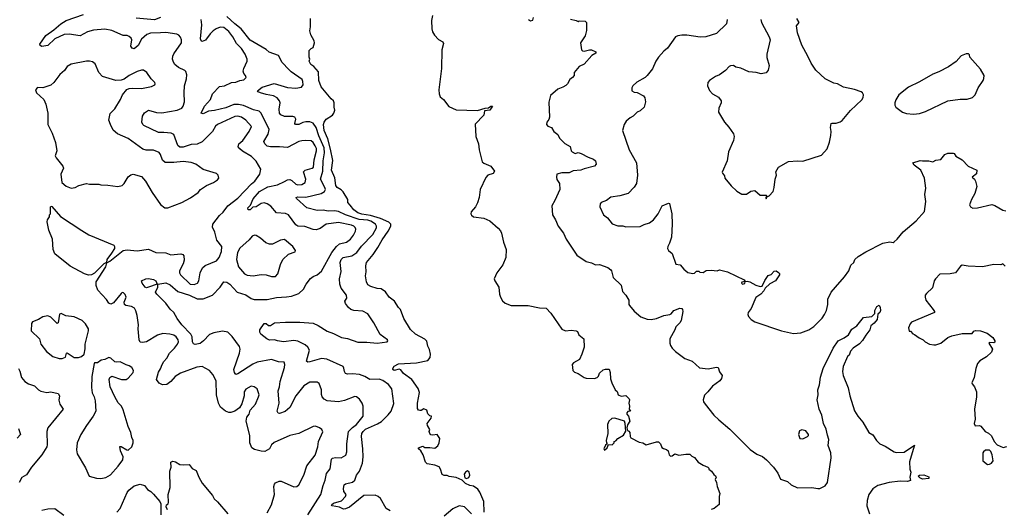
# Model space of a CAD drawing. Extents: x 2087054 to 2277909, y 548907 to 753496.
# Tile 323 of 444: x 2195598 to 2205289, y 688020 to 692834. Entities that reach past the tile are written whole.
import ezdxf

# ---------------------------------------------------------------- set-up
doc = ezdxf.new("R2010")
doc.units = 0

msp = doc.modelspace()

# ---------------------------------------------------------------- linework, layer by layer
at = {"layer": '0CON20XD'}
for points in [[(2198075, 688063.3), (2198104.4, 688165), (2198100, 688245), (2198104.1, 688265.9), (2198115, 688280), (2198150, 688295), (2198170, 688295), (2198295, 688240), (2198325, 688244.2), (2198345, 688261.2), (2198393.5, 688355), (2198422.9, 688447.1), (2198505, 688552), (2198530.8, 688635), (2198538.5, 688685), (2198583, 688783), (2198570, 688805), (2198549.5, 688819.5), (2198507.7, 688837.7), (2198485, 688834.5), (2198345, 688765.8), (2198255, 688746), (2198103.9, 688676.1), (2198077.5, 688655), (2198055, 688614.2), (2198010.9, 688589.1), (2197975, 688590), (2197907.7, 688607.7), (2197884, 688625), (2197863.8, 688675), (2197864, 688745), (2197825.7, 688885), (2197834.2, 688925), (2197855.3, 688954.7), (2197866.9, 688993.1), (2197920, 689055), (2197947.5, 689125), (2197953.9, 689146.1), (2197935.5, 689205.5), (2197905.4, 689225.4), (2197875, 689231.9), (2197825, 689201.4), (2197807.1, 689175), (2197805.8, 689135), (2197784.1, 689055.9), (2197762.3, 689017.7), (2197716.7, 688985), (2197675, 688970.6), (2197655, 688970.6), (2197623.8, 688983.8), (2197575, 689022.5), (2197553, 689063), (2197536.2, 689146.2), (2197532.7, 689282.7), (2197498, 689345), (2197465, 689385.8), (2197395, 689424.2), (2197342.1, 689417.9), (2197180.9, 689359.1), (2197128.6, 689325), (2197085, 689277.1), (2197045, 689248.6), (2197004.2, 689244.2), (2196971.7, 689261.7), (2196944.2, 689295), (2196962.5, 689367.5), (2196985, 689401.2), (2197000, 689445), (2197017, 689473), (2197045, 689505.7), (2197073.5, 689555), (2197122.2, 689605), (2197149.6, 689645), (2197159.6, 689665), (2197158.8, 689685), (2197139.1, 689715), (2197115, 689730.7), (2197075, 689741.3), (2197007.1, 689747.1), (2196955, 689732.7), (2196845, 689666.5), (2196805, 689659.4), (2196785, 689664.2), (2196774.4, 689685), (2196763.5, 689795), (2196768.5, 689835), (2196754.5, 689925), (2196742, 689972), (2196726, 689996), (2196698.8, 690015), (2196643.8, 690023.8), (2196628, 690035), (2196626, 690055), (2196644.2, 690105), (2196635, 690133.3), (2196619.5, 690149.5), (2196605, 690150), (2196595, 690143.3), (2196519.7, 690050.3), (2196495, 690037.5), (2196475, 690047.5), (2196452.4, 690082.4), (2196365.7, 690175), (2196349.1, 690219.1), (2196351.2, 690255), (2196446.1, 690403.9), (2196455.3, 690444.8), (2196485, 690458.5), (2196615, 690564.5), (2196655, 690570.8), (2196755, 690560), (2196865, 690577.1), (2196937.5, 690545), (2197035, 690540.6), (2197085, 690522.5), (2197185, 690532.5), (2197203.3, 690525), (2197212.7, 690512.7), (2197215, 690470), (2197206.6, 690433.4), (2197170, 690365), (2197171.4, 690345), (2197181.4, 690325), (2197276.7, 690235), (2197315, 690230), (2197347, 690243), (2197362.3, 690267.7), (2197372.5, 690345), (2197395.6, 690394.4), (2197423.2, 690416.8), (2197535, 690462), (2197560, 690495), (2197584.2, 690555), (2197586.9, 690605), (2197537, 690667), (2197519.4, 690745), (2197496, 690795), (2197498.8, 690825), (2197565, 690907.5), (2197599.2, 690940.8), (2197646.5, 691005), (2197745, 691080.4), (2197879.1, 691220.9), (2197912.2, 691245), (2197960, 691315), (2197970, 691365), (2197925, 691444), (2197880.2, 691490.2), (2197790.9, 691540.9), (2197763, 691563), (2197746.7, 691585), (2197754.4, 691615), (2197793, 691647), (2197855.6, 691735), (2197880.8, 691785), (2197825, 691847.3), (2197781.4, 691875), (2197745, 691884.7), (2197715, 691882), (2197546.2, 691803.8), (2197525, 691787.5), (2197494.3, 691735), (2197395, 691632.9), (2197345, 691610.8), (2197285, 691607.1), (2197205, 691580.9), (2197175, 691580.6), (2197155.5, 691595.5), (2197115, 691705.8), (2197089.3, 691719.3), (2197015.4, 691725.4), (2196965, 691726.5), (2196820, 691795), (2196808, 691805), (2196800, 691825), (2196805.8, 691885), (2196825, 691918), (2196864.4, 691945.6), (2196945, 691922.9), (2196995, 691919.2), (2197147.5, 691945), (2197194.4, 691965.6), (2197207.1, 691985), (2197220, 692025), (2197215.7, 692115), (2197220, 692185), (2197238.7, 692251.3), (2197242.7, 692292.7), (2197234.2, 692324.2), (2197223.8, 692335), (2197160, 692365), (2197125.6, 692395), (2197111.1, 692415), (2197101.5, 692445), (2197104.5, 692475), (2197115, 692500), (2197189.4, 692605), (2197191.4, 692635), (2197180.9, 692660.9), (2197165, 692681.2), (2197145, 692692.5), (2197035, 692708.9), (2196985, 692706.2), (2196885, 692700), (2196849.9, 692690.1), (2196797.5, 692642.5), (2196765, 692580), (2196725, 692546.7), (2196705, 692552.5), (2196691.2, 692575), (2196700.5, 692635), (2196695, 692650.8), (2196675, 692670), (2196655, 692677.1), (2196615, 692678.6), (2196505, 692728.5), (2196435, 692739.5), (2196325, 692732.5), (2196265, 692713.5), (2196193.7, 692676.3), (2196085, 692693.3), (2196035, 692687.8), (2195945, 692646.2), (2195875, 692580.8), (2195815, 692572), (2195800, 692580), (2195796.7, 692595), (2195855, 692677.5), (2195935, 692733.5), (2196001.4, 692795), (2196055, 692825.3), (2196224.2, 692885)], [(2199660.2, 692875), (2199652.4, 692825), (2199655.6, 692745.6), (2199661.8, 692715), (2199681.5, 692681.5), (2199720.6, 692640.6), (2199761.2, 692615), (2199769.7, 692599.7), (2199752.7, 692537.3), (2199748.8, 692355), (2199724, 692146), (2199726.2, 692105), (2199735.6, 692075), (2199769.4, 692049.4), (2199820.8, 691980.8), (2199895, 691948.8), (2200105, 691940), (2200180, 691965), (2200212, 691968), (2200235, 691983.3), (2200250, 691985), (2200225, 691943.3), (2200173.6, 691936.4), (2200166.2, 691893.8), (2200081.9, 691808.1), (2200087.1, 691685), (2200113.3, 691615), (2200119.2, 691555), (2200151.4, 691435), (2200165, 691423.1), (2200234.3, 691394.3), (2200271.2, 691345), (2200258.7, 691321.3), (2200205.6, 691304.4), (2200186.2, 691283.8), (2200129.7, 691165), (2200121.3, 691085), (2200105, 691032.5), (2200082.7, 690995), (2200040.9, 690945), (2200038.2, 690925), (2200045, 690910.6), (2200065, 690897.1), (2200165, 690882.5), (2200225, 690857.3), (2200306.2, 690785), (2200329, 690759), (2200340, 690735), (2200359.6, 690645), (2200387.2, 690575), (2200381.2, 690495), (2200353.7, 690425), (2200294.4, 690345.6), (2200268.2, 690285), (2200273.8, 690265), (2200315.3, 690205), (2200320.3, 690135), (2200329.1, 690105), (2200349.2, 690069.2), (2200375, 690047.3), (2200435.6, 690024.4), (2200602.9, 690022.9), (2200715, 690001.5), (2200778.8, 689998.8), (2200825, 689949.2), (2200935, 689790), (2200970, 689775), (2201025, 689782), (2201075.7, 689775.7), (2201088, 689768), (2201101.2, 689735), (2201151.2, 689695), (2201153.8, 689615), (2201131.4, 689545), (2201106.9, 689493.1), (2201049.4, 689460.6), (2201036.9, 689445), (2201042.7, 689385), (2201057.1, 689367.1), (2201095, 689353.6), (2201155, 689314.5), (2201175, 689307.8), (2201255, 689305.8), (2201281.2, 689315), (2201295, 689330), (2201305, 689357.5), (2201339.5, 689390.5), (2201365, 689399.2), (2201398.8, 689398.8), (2201411.2, 689365), (2201413.9, 689303.9), (2201426.7, 689265), (2201457.5, 689195), (2201477, 689177), (2201487.5, 689145), (2201516.4, 689133.6), (2201565, 689137.5), (2201596.7, 689105), (2201600, 689095), (2201592.5, 689065), (2201600, 689035), (2201597.5, 689005), (2201610, 688985), (2201585, 688980), (2201575, 688970), (2201572.5, 688955), (2201590, 688935), (2201602.5, 688885), (2201579.3, 688850.7), (2201572.5, 688822.5), (2201580, 688795), (2201595, 688787.5), (2201603.3, 688775), (2201606.2, 688735), (2201613, 688723), (2201695, 688680), (2201730, 688675), (2201765, 688653.3), (2201865, 688683.3), (2201885, 688682.5), (2201905, 688662.5), (2201918.3, 688628.3), (2201935, 688616.2), (2201965, 688608.8), (2201980, 688595), (2201990, 688555), (2202005, 688542.5), (2202020, 688545), (2202045, 688566.7), (2202085, 688552.5), (2202155, 688563.3), (2202195, 688562.5), (2202215, 688542.5), (2202239.3, 688529.3), (2202275, 688482.5), (2202325, 688452.5), (2202370, 688435), (2202380, 688425), (2202380, 688415), (2202406.4, 688396.4), (2202430.7, 688360.7), (2202445, 688350), (2202452.5, 688335), (2202443, 688313), (2202457.5, 688285), (2202463.3, 688245), (2202490, 688175), (2202482.5, 688145), (2202481.7, 688068.3), (2202435, 688027.5), (2202405, 688016.7)], [(2196985, 692856.4), (2196925, 692833.6), (2196745, 692850.4)], [(2198434.2, 687965), (2198562.2, 688165), (2198584.2, 688255), (2198605.6, 688305), (2198617.5, 688372.5), (2198652.4, 688417.6), (2198667.1, 688512.9), (2198677.5, 688522.5), (2198707.6, 688527.6), (2198762.8, 688527.2), (2198806.9, 688553.1), (2198817.5, 688585), (2198817.4, 688665), (2198834.7, 688785.3), (2198873.8, 688825), (2198914, 688855), (2198976.9, 688935), (2198978.6, 689035), (2198968, 689065), (2198942.1, 689102.1), (2198913.3, 689125), (2198895, 689130), (2198795, 689090.4), (2198736.1, 689076.1), (2198625, 689088), (2198595, 689104), (2198574.2, 689125), (2198567.3, 689147.3), (2198569.4, 689195), (2198546.7, 689256.7), (2198525, 689271.2), (2198455, 689268.6), (2198395, 689232.9), (2198315.4, 689135), (2198255, 689021.4), (2198209.7, 688980.3), (2198155, 688961.2), (2198143.3, 688965), (2198131.2, 688985), (2198152.5, 689065), (2198143.3, 689185), (2198156.4, 689223.6), (2198161.2, 689275), (2198205.6, 689415), (2198207.5, 689445), (2198200, 689465), (2198145, 689471.4), (2198075, 689491.4), (2197935, 689467.3), (2197892.4, 689447.6), (2197745, 689351.1), (2197725, 689345.8), (2197710.5, 689365), (2197706.2, 689395), (2197762.3, 689555), (2197768.8, 689595), (2197761.2, 689621.2), (2197689, 689719), (2197645, 689760.4), (2197595, 689771.5), (2197507.5, 689755), (2197465, 689740), (2197405.2, 689674.8), (2197375, 689651.5), (2197325, 689639.2), (2197306.9, 689646.9), (2197297.5, 689667.5), (2197294.4, 689715), (2197281.5, 689741.5), (2197194.6, 689834.6), (2197147.4, 689897.4), (2197116, 689955), (2197077.2, 689987.2), (2197037.4, 690047.4), (2196946, 690135), (2196935.8, 690155), (2196956.8, 690205), (2196955.9, 690234.1), (2197035, 690247.8), (2197078.2, 690228.2), (2197155, 690160), (2197270.6, 690125), (2197345, 690090.3), (2197402, 690088), (2197495.5, 690125), (2197570.6, 690205), (2197591.4, 690235), (2197607.5, 690255), (2197635, 690251.9), (2197665, 690234.3), (2197739.4, 690155), (2197825, 690127.5), (2197875, 690091.5), (2197905, 690083.3), (2198035, 690082.2), (2198125, 690102.9), (2198225, 690107.9), (2198273.6, 690116.4), (2198345, 690143.1), (2198391.4, 690185), (2198417.5, 690235), (2198459.4, 690290.6), (2198485, 690308.6), (2198526.2, 690325), (2198569.7, 690360.3), (2198670.5, 690545), (2198715, 690605.4), (2198745, 690630), (2198813.1, 690646.9), (2198855, 690675.6), (2198884.5, 690715), (2198902.5, 690755), (2198905.6, 690775), (2198899.5, 690789.5), (2198885.6, 690805), (2198865, 690815.3), (2198735, 690841.1), (2198615.3, 690824.7), (2198555, 690781.2), (2198515, 690767.9), (2198485, 690772.7), (2198405, 690801.5), (2198335, 690804.5), (2198315, 690818.1), (2198245, 690915.6), (2198215, 690927.3), (2198123.8, 690933.8), (2198069.4, 690999.4), (2198035, 691022.9), (2198005, 691031.9), (2197975, 691026.7), (2197925, 690995.5), (2197890.9, 690989.1), (2197865, 690964), (2197845, 690963.3), (2197842.9, 690985), (2197870.8, 691009.2), (2197895, 691071.4), (2197957.7, 691145), (2198041, 691189), (2198135, 691208.7), (2198205, 691241.8), (2198235, 691260), (2198255, 691261.5), (2198275, 691252.2), (2198315, 691215.5), (2198335, 691211.2), (2198375.4, 691214.6), (2198407, 691233), (2198413.6, 691265), (2198392.6, 691337.4), (2198406, 691355), (2198475, 691372.9), (2198490.5, 691385), (2198495.3, 691455), (2198519.7, 691545), (2198518.2, 691568.2), (2198507.2, 691595), (2198485, 691627.8), (2198465, 691644.3), (2198415, 691645.6), (2198375, 691643.5), (2198346.2, 691635), (2198232.8, 691577.2), (2198155, 691585.5), (2198065, 691583.1), (2198035, 691591.8), (2198010, 691615), (2198001.9, 691635), (2198041.9, 691708.1), (2198051.8, 691755), (2197975, 691914.3), (2197953.4, 691933.4), (2197897.8, 691947.8), (2197800.9, 691990.9), (2197750.1, 692000.1), (2197705, 691999.5), (2197625, 691966.2), (2197515, 691940.2), (2197455.9, 691934.1), (2197405, 691909.2), (2197383.8, 691915), (2197415, 691984), (2197475, 692050), (2197496.5, 692105), (2197565, 692176.9), (2197615, 692184.4), (2197682.3, 692217.7), (2197725, 692220.8), (2197765, 692237.5), (2197805, 692243.5), (2197825.8, 692265), (2197820, 692285), (2197804, 692305), (2197798.3, 692328.3), (2197802.5, 692355), (2197837.5, 692425), (2197835.5, 692445), (2197815.5, 692495), (2197779.9, 692549.9), (2197730.4, 692600.4), (2197694.6, 692665), (2197655, 692716.4), (2197606.2, 692756.2), (2197569.4, 692759.4), (2197532.5, 692745), (2197502.7, 692725), (2197473.5, 692696.5), (2197425, 692631.4), (2197395, 692618.6), (2197384.2, 692625), (2197377.4, 692647.4), (2197389.2, 692785), (2197385, 692837.5)], [(2198455, 689470), (2198435, 689466), (2198420, 689475), (2198450, 689585), (2198434.4, 689615), (2198406.8, 689636.8), (2198335, 689671.5), (2198295, 689679.2), (2198195, 689665.4), (2198135.4, 689675.4), (2198105, 689686.9), (2198055, 689683), (2198029.5, 689695), (2197971.2, 689741.2), (2197960.7, 689760.7), (2197960, 689785), (2198005, 689847.5), (2198025, 689847.5), (2198045, 689827.5), (2198065, 689827.5), (2198105, 689852.9), (2198215, 689861.1), (2198355, 689860.6), (2198485, 689850.5), (2198535, 689827.8), (2198625, 689772.3), (2198685, 689749.6), (2198765, 689708.6), (2198825, 689698.7), (2198925, 689664), (2199013.1, 689663.1), (2199115, 689654.3), (2199215, 689667.5), (2199220, 689675), (2199216.7, 689685), (2199145, 689740), (2199085, 689854), (2199025, 689940.8), (2198975, 689967.8), (2198885, 689974.4), (2198855.5, 689985.5), (2198834, 690005), (2198806, 690045), (2198798.8, 690065), (2198816.2, 690095), (2198814.2, 690125), (2198762.5, 690195), (2198748.9, 690235), (2198745.6, 690285.6), (2198762.1, 690357.9), (2198752.3, 690445), (2198761.5, 690475), (2198782.7, 690497.3), (2198866.6, 690513.4), (2198915, 690543.8), (2198963.2, 690606.8), (2199075, 690721.5), (2199111.2, 690788.8), (2199110.9, 690805), (2199099.6, 690825), (2199055, 690852.7), (2199025, 690861.7), (2198938.6, 690868.6), (2198805, 690913.8), (2198735, 690948.4), (2198695.2, 690955.2), (2198635, 690952.2), (2198585, 690960), (2198525, 690958.9), (2198425, 690984.5), (2198323.3, 691075), (2198317.5, 691085), (2198335, 691091.4), (2198415, 691090.2), (2198565, 691124.8), (2198599.3, 691145), (2198606.2, 691165), (2198602, 691185), (2198560, 691265), (2198582.6, 691345), (2198584, 691445), (2198597.7, 691525), (2198593.7, 691573.7), (2198542.8, 691692.8), (2198515.5, 691775), (2198485, 691817.1), (2198455, 691830), (2198415, 691830.7), (2198385, 691823.9), (2198345, 691802.9), (2198311.9, 691801.9), (2198305.8, 691815), (2198316.7, 691855), (2198305, 691876.9), (2198285, 691883.3), (2198203.4, 691883.4), (2198168.1, 691898.1), (2198155, 691913.8), (2198150, 691955), (2198162.3, 692015), (2198155.7, 692035.7), (2198131.8, 692065), (2198095, 692086.8), (2198025, 692097.5), (2197966.7, 692115), (2197943.3, 692125), (2197937.5, 692135), (2197985, 692171.9), (2198102.8, 692207.2), (2198235, 692167.5), (2198315, 692161.1), (2198370.5, 692169.5), (2198386.2, 692195), (2198386, 692225), (2198377.5, 692245), (2198270.8, 692320.8), (2198245.8, 692345.8), (2198181.7, 692411.7), (2198145, 692480.8), (2198054.6, 692514.6), (2198022.3, 692542.3), (2197865, 692633.8), (2197777.7, 692745), (2197715, 692793), (2197635, 692866.9)], [(2200167.9, 687992.1), (2200167.6, 688097.6), (2200128.4, 688188.4), (2200107, 688217), (2200065, 688247.5), (2200027.5, 688255), (2199984.3, 688274.3), (2199952.5, 688305), (2199893.9, 688333.9), (2199823.6, 688343.6), (2199805, 688352.5), (2199775, 688353.3), (2199755, 688362.5), (2199741.2, 688415), (2199725, 688436.2), (2199685, 688453.8), (2199608.3, 688468.3), (2199592.3, 688482.3), (2199568.8, 688555), (2199546.1, 688596.1), (2199522.5, 688615), (2199523.3, 688625), (2199565, 688640), (2199587, 688627), (2199635, 688628.8), (2199685, 688620), (2199712.5, 688645), (2199727, 688673), (2199732.5, 688715), (2199707, 688757), (2199665, 688747.5), (2199645, 688753.3), (2199633.8, 688765), (2199628.8, 688785), (2199633.3, 688805), (2199612.5, 688845), (2199610, 688865), (2199647.5, 688915), (2199650, 688935), (2199635, 688940), (2199615, 688960), (2199606.1, 688996.1), (2199575, 689008.8), (2199548.6, 688991.4), (2199535, 688991.2), (2199523.3, 688995), (2199512.3, 689012.3), (2199513.8, 689065), (2199532.3, 689167.7), (2199520.7, 689209.3), (2199456.3, 689296.3), (2199375, 689355.7), (2199350.5, 689390.5), (2199333.2, 689396.8), (2199285, 689384.3), (2199270, 689395), (2199270, 689405), (2199285, 689426.7), (2199325, 689448.8), (2199505, 689458.8), (2199615, 689482.9), (2199636.7, 689513.3), (2199639.6, 689545), (2199632.3, 689592.3), (2199615.3, 689625.3), (2199605, 689674), (2199585, 689693.1), (2199495, 689742.5), (2199445, 689788.8), (2199380, 689895), (2199346.1, 689986.1), (2199326.7, 690005), (2199286.7, 690065), (2199235, 690106.2), (2199198.3, 690158.3), (2199155, 690188), (2199117.5, 690192.5), (2199055, 690211.4), (2199025, 690228), (2199010.8, 690255), (2199000, 690315), (2199006.4, 690356.4), (2199003.9, 690413.9), (2199011.2, 690445), (2199075.7, 690525), (2199123.3, 690595), (2199165, 690670.6), (2199225.3, 690754.7), (2199251.8, 690805), (2199250.6, 690825), (2199232.5, 690842.5), (2199148, 690878), (2199049.1, 690909.1), (2198965, 690922.1), (2198927.1, 690935), (2198885, 690963.6), (2198851.3, 691011.3), (2198826.2, 691035), (2198825.9, 691065.9), (2198782.3, 691142.3), (2198762.3, 691162.3), (2198723.3, 691185), (2198708, 691205), (2198697.9, 691277.9), (2198667.9, 691355), (2198678.5, 691448.5), (2198657.7, 691562.3), (2198631.1, 691661.1), (2198595.4, 691745), (2198589.5, 691805), (2198595, 691826.7), (2198615, 691856.7), (2198675, 691896.7), (2198688.8, 691915), (2198700, 691945), (2198692.5, 691975), (2198693.3, 692015), (2198686.1, 692036.1), (2198662.5, 692055), (2198566, 692175), (2198543.5, 692235), (2198540, 692320), (2198494.4, 692374.4), (2198464, 692395), (2198447.5, 692425), (2198452.5, 692445), (2198447.5, 692465), (2198448.3, 692531.7), (2198465, 692550), (2198485, 692560), (2198500, 692605), (2198497.5, 692625), (2198462.5, 692685), (2198452.5, 692725), (2198460, 692765), (2198460, 692845)], [(2200606.7, 692835), (2200627, 692823), (2200649.3, 692830.7), (2200656.7, 692855)], [(2201018.3, 692838.3), (2201075, 692827.5), (2201095, 692817.5), (2201105, 692822.5), (2201165, 692820), (2201177.5, 692805), (2201177, 692727), (2201162.5, 692675), (2201117.5, 692605), (2201128.3, 692538.3), (2201137.5, 692527.5), (2201154, 692524), (2201205, 692538), (2201226.1, 692536.1), (2201268.3, 692518.3), (2201270, 692505), (2201228.3, 692481.7), (2201155, 692398), (2201105, 692373.8), (2201056.7, 692315), (2201056.2, 692285), (2201040, 692265), (2201014, 692245), (2200990, 692205), (2200972.4, 692187.6), (2200945, 692169.2), (2200895, 692150.8), (2200822.3, 692087.7), (2200807, 692023), (2200812, 691875), (2200805, 691852.5), (2200786.2, 691825), (2200783.9, 691803.9), (2200795, 691786.7), (2200833.3, 691775), (2200855, 691736.2), (2200893.3, 691705), (2200910.7, 691670.7), (2200965, 691616.7), (2201016.4, 691586.4), (2201026.1, 691546.1), (2201035, 691533.8), (2201065, 691520), (2201095, 691526.7), (2201125, 691520), (2201192.3, 691482.3), (2201245, 691461.2), (2201263.8, 691445), (2201271.2, 691415), (2201255, 691393.8), (2201155, 691369.2), (2201122.5, 691355), (2201045, 691349.2), (2201005, 691328.6), (2200935, 691327.1), (2200886, 691314), (2200880, 691285), (2200885, 691263.3), (2200910.8, 691225), (2200915.8, 691164.2), (2200864.5, 691055.5), (2200837.1, 691005), (2200840.8, 690915), (2200871.4, 690865), (2200896.9, 690805), (2200950, 690735), (2200977.8, 690675), (2201080.2, 690520.2), (2201172.5, 690455), (2201225, 690442), (2201265, 690423.8), (2201305, 690426.7), (2201385.8, 690395.8), (2201415.7, 690375.7), (2201424.4, 690364.4), (2201440, 690300), (2201517.5, 690225), (2201532.6, 690162.6), (2201564, 690125), (2201593.8, 690075), (2201593.8, 690035), (2201600, 690025), (2201645, 689968), (2201712.4, 689912.4), (2201775, 689888.6), (2201813, 689887), (2201865, 689897.1), (2201937.5, 689925), (2201995.9, 689934.1), (2202009.2, 689940.8), (2202035.9, 689974.1), (2202095, 689996), (2202113.9, 689993.9), (2202121.2, 689985), (2202126.2, 689965), (2202107.5, 689875), (2202095.9, 689854.1), (2202055.9, 689814.1), (2202047.1, 689785), (2201996.9, 689695), (2201997.8, 689655), (2202005, 689631.2), (2202020.6, 689605), (2202052.4, 689572.4), (2202145, 689504.2), (2202216.7, 689475), (2202290.5, 689410.5), (2202375, 689402), (2202455, 689415.8), (2202473.3, 689413.3), (2202485, 689372.5), (2202513.3, 689335), (2202506, 689305), (2202487.9, 689282.1), (2202418.5, 689231.5), (2202372, 689175), (2202337, 689143), (2202324.4, 689095), (2202329.4, 689075), (2202343.8, 689053.8), (2202430.8, 688945), (2202478.3, 688898.3), (2202587.3, 688807.3), (2202786.5, 688606.5), (2202855, 688563.1), (2202908.5, 688538.5), (2202947.9, 688507.9), (2203018.9, 688435), (2203059.4, 688375), (2203085.7, 688315.7), (2203153.8, 688293.8), (2203191.7, 688261.7), (2203255, 688230), (2203394.2, 688235.8), (2203453, 688223), (2203475, 688225.7), (2203525, 688250.8), (2203547.7, 688282.3), (2203585.8, 688525), (2203580.6, 688575), (2203557.2, 688647.3), (2203561, 688705), (2203549.1, 688749.1), (2203535, 688807.5), (2203511.2, 688865), (2203492.2, 688945), (2203468.2, 689005), (2203446.5, 689095), (2203456.2, 689145), (2203453.2, 689195), (2203468.8, 689245), (2203480.1, 689319.9), (2203506.3, 689403.6), (2203605.4, 689604.6), (2203655, 689677.5), (2203712.5, 689705), (2203755, 689733.8), (2203789.7, 689790.3), (2203837, 689823), (2203905, 689906.7), (2203985.8, 689914.2), (2204013.9, 689946.1), (2204016, 689975), (2204034.3, 690015), (2204056.2, 690026.2), (2204068.8, 690005), (2204071.2, 689975), (2204063.6, 689956.4), (2204043, 689937), (2204037.5, 689885), (2204008.3, 689851.7), (2203976.7, 689825), (2203965.7, 689784.3), (2203926.4, 689733.6), (2203895, 689680), (2203865, 689648), (2203802, 689605), (2203776.7, 689575), (2203762.5, 689535), (2203745, 689522.5), (2203704.3, 689425), (2203695.7, 689375), (2203704.1, 689335.9), (2203752, 689215), (2203768.8, 689135), (2203815, 688987.5), (2203846.7, 688935), (2203897, 688877), (2203956.7, 688775), (2203995, 688751.2), (2204030, 688695), (2204062.5, 688665), (2204115, 688640), (2204205, 688583.8), (2204225, 688578.8), (2204305, 688581.2), (2204405, 688650), (2204384, 688575), (2204356.7, 688485), (2204360, 688415), (2204370, 688385), (2204360, 688335), (2204365.9, 688304.1), (2204336.8, 688293.2), (2204265, 688295.6), (2204155, 688282.7), (2204045, 688253.8), (2203995, 688220), (2203956.9, 688165), (2203939.2, 688105), (2203936.2, 688055), (2203962, 687975)], [(2202560, 692835), (2202556.1, 692793.9), (2202455, 692698), (2202352.5, 692665), (2202295, 692663.3), (2202165, 692680.6), (2202115, 692680.8), (2202075, 692675.8), (2202052, 692665), (2201975, 692554.2), (2201938, 692525), (2201884.2, 692465), (2201858, 692425), (2201827.6, 692352.4), (2201775, 692284), (2201755, 692265.7), (2201671.7, 692218.3), (2201632.5, 692185), (2201622.5, 692165), (2201623.6, 692133.6), (2201645, 692120), (2201675, 692117.5), (2201736.4, 692086.4), (2201750, 692065), (2201756, 692025), (2201745.6, 691974.4), (2201705, 691938.8), (2201675.9, 691924.1), (2201636, 691885), (2201605, 691868.8), (2201568.8, 691835), (2201546.1, 691803.9), (2201530, 691745), (2201597.9, 691555), (2201667.3, 691425), (2201678.8, 691305), (2201667.5, 691225), (2201645, 691188.6), (2201585.8, 691125), (2201505, 691101.8), (2201415, 691088), (2201375, 691056.2), (2201322.3, 691037.7), (2201310, 691025), (2201307.5, 690995), (2201344.1, 690914.1), (2201383.8, 690885), (2201428.3, 690828.3), (2201485, 690806), (2201535, 690805.8), (2201565, 690795.8), (2201705, 690800), (2201745, 690821.2), (2201796.7, 690836.7), (2201835.6, 690865), (2201881.9, 690925), (2201921.2, 691005), (2201985, 691028.8), (2201995, 691027.5), (2202017.1, 690925), (2202021.1, 690825), (2202014.2, 690694.2), (2201994.6, 690635.4), (2201977.5, 690605), (2201974.4, 690584.4), (2201985, 690566.2), (2202020.8, 690535), (2202055, 690430), (2202100, 690425), (2202135, 690380), (2202175, 690347.5), (2202225, 690337.5), (2202238.3, 690341.7), (2202258.3, 690361.7), (2202281.7, 690361.7), (2202293, 690353), (2202325, 690347.5), (2202355, 690367.5), (2202405, 690372.5), (2202463.8, 690366.2), (2202485, 690373.3), (2202565.5, 690355.5), (2202730, 690275), (2202740, 690260), (2202707, 690253), (2202703.3, 690245), (2202712.3, 690232.3), (2202735, 690240), (2202740, 690260), (2202757.5, 690262.5), (2202785, 690256), (2202845, 690223.3), (2202885, 690210), (2202907.5, 690215), (2202930.7, 690269.3), (2202965, 690317.5), (2202995, 690327.5), (2203025, 690360), (2203045, 690363.3), (2203068.3, 690348.3), (2203077, 690337), (2203076.7, 690325), (2203036.2, 690265), (2202982.7, 690237.3), (2202936.7, 690195), (2202922.3, 690167.7), (2202894, 690135), (2202845, 690102.5), (2202796.8, 689993.2), (2202768.8, 689955), (2202763.8, 689935), (2202770, 689915), (2202797, 689887), (2202835, 689864.2), (2203095, 689776), (2203215, 689750), (2203285, 689753.8), (2203365, 689783.3), (2203415, 689816.7), (2203495, 689898.8), (2203520.8, 689935), (2203538, 689975), (2203552.9, 690035), (2203553, 690087), (2203584.6, 690155.4), (2203627.3, 690202.7), (2203715.7, 690305), (2203757.5, 690365), (2203780.3, 690419.7), (2203806.7, 690445), (2203817.5, 690475), (2203850, 690505), (2203925, 690553.1), (2204095, 690635.7), (2204161.7, 690648.3), (2204195, 690644.2), (2204205, 690648.8), (2204235.5, 690674.5), (2204295, 690747.1), (2204422.6, 690857.4), (2204502.9, 690947.1), (2204516.5, 691045), (2204507.8, 691115), (2204516.3, 691176.3), (2204503.8, 691275), (2204466.7, 691355), (2204402.5, 691405), (2204390, 691425), (2204460.7, 691449.3), (2204485, 691446.7), (2204545, 691446.7), (2204585, 691437.5), (2204615, 691452.5), (2204665, 691460), (2204705, 691507.5), (2204735, 691522.5), (2204785, 691522.5), (2204795, 691517.5), (2204811.7, 691491.7), (2204875, 691457.5), (2204935, 691393.3), (2205020, 691355), (2205015, 691320), (2204972.5, 691285), (2204995, 691267.5), (2205006.7, 691245), (2205018, 691195), (2205000, 691125), (2204965, 691067.5), (2204948, 691015), (2204955, 690993.3), (2204980.5, 690980.5), (2205025, 690984.4), (2205165, 691015.7), (2205195, 691007.5), (2205275, 690962), (2205305, 690956.2)], [(2202894.2, 692835), (2202898.6, 692805), (2202975.8, 692665), (2202984.1, 692635.9), (2202951.1, 692495), (2202952.6, 692462.6), (2202974, 692385), (2202965, 692337.5), (2202945, 692311.2), (2202895, 692301.2), (2202845.8, 692315.8), (2202775, 692321.2), (2202695, 692358), (2202648.3, 692368.3), (2202623.9, 692383.9), (2202595, 692382), (2202580, 692375), (2202545.8, 692334.2), (2202485, 692292), (2202445, 692276.2), (2202386.7, 692235), (2202371.2, 692215), (2202366.7, 692185), (2202386.4, 692136.4), (2202417.5, 692105), (2202475, 692072.5), (2202502.5, 692035), (2202503.3, 692015), (2202478.8, 691965), (2202476.2, 691925), (2202536.7, 691825), (2202577.9, 691777.9), (2202625, 691712.5), (2202631.2, 691685), (2202622.5, 691645), (2202575.7, 691535), (2202560.8, 691445), (2202513.3, 691335), (2202513.9, 691323.9), (2202535, 691300), (2202537.5, 691275), (2202601.1, 691201.1), (2202658, 691148), (2202705, 691117.5), (2202752.3, 691117.7), (2202795, 691148.8), (2202835, 691153.3), (2202885, 691110), (2202945, 691110), (2202950, 691105), (2202950, 691090), (2202940, 691085), (2202945, 691072.5)], [(2202945, 691072.5), (2202950, 691075), (2202950, 691090), (2202975, 691102.5), (2203013.3, 691145), (2203023.6, 691183.6), (2203032.5, 691265), (2203046.2, 691305), (2203041.7, 691338.3), (2203067.5, 691385), (2203165, 691440.8), (2203255, 691446.9), (2203305, 691443.1), (2203488.8, 691501.2), (2203544.1, 691565.9), (2203569.7, 691630.3), (2203582.9, 691695), (2203585.6, 691735), (2203580, 691775), (2203585, 691812.5), (2203595, 691817.5), (2203635, 691816.7), (2203675, 691830), (2203695, 691843.8), (2203775, 691942.5), (2203888, 692045), (2203901.7, 692068.3), (2203903.6, 692093.6), (2203893.3, 692115), (2203880, 692125), (2203815, 692146.7), (2203705, 692169.4), (2203646.7, 692205), (2203611.3, 692211.3), (2203525, 692253.8), (2203435, 692338.8), (2203388, 692405), (2203356, 692475), (2203295, 692582.5), (2203252.5, 692705), (2203243.8, 692775), (2203268.8, 692805), (2203248.6, 692845)], [(2204395, 691904.4), (2204455, 691913.1), (2204515, 691931.9), (2204735, 692036), (2204855, 692051.2), (2204925, 692053.3), (2204975, 692070), (2205002.5, 692095), (2205033.3, 692165), (2205080, 692235), (2205088.8, 692255), (2205090, 692285), (2205056.1, 692346.1), (2204950, 692465), (2204948.3, 692488.3), (2204937, 692497), (2204915, 692497.5), (2204865, 692480), (2204815, 692422.5), (2204740.5, 692369.5), (2204645, 692321.2), (2204585, 692300), (2204455.7, 692224.3), (2204345, 692171.2), (2204252.5, 692095), (2204220, 692045), (2204213, 692017), (2204212.5, 691995), (2204222.5, 691975), (2204287.5, 691925), (2204325, 691910.8), (2204395, 691904.4)], [(2197025, 690982.5), (2197055, 690983.3), (2197192.5, 691035), (2197278.3, 691081.7), (2197353.3, 691135), (2197376.2, 691163.8), (2197435.9, 691204.1), (2197505, 691233.8), (2197545, 691260), (2197556.7, 691275), (2197552.5, 691305), (2197535, 691322.5), (2197405, 691362), (2197332.1, 691412.1), (2197285, 691431.1), (2197205, 691438.9), (2197115, 691428.5), (2197029.7, 691429.7), (2197002.1, 691452.1), (2196985, 691508.8), (2196968.8, 691528.8), (2196915, 691550.5), (2196840.9, 691550.9), (2196809.8, 691559.8), (2196666.6, 691666.6), (2196560.7, 691710.7), (2196517.7, 691747.7), (2196492.5, 691805), (2196476.4, 691846.4), (2196489.3, 691910.7), (2196535, 691956), (2196589.3, 692050.7), (2196608, 692095), (2196653, 692147), (2196675, 692158), (2196705, 692162), (2196796.4, 692156.4), (2196894.1, 692175.9), (2196927.5, 692195), (2196932.5, 692205), (2196926.7, 692215), (2196892.7, 692252.7), (2196850, 692315), (2196817.3, 692337.3), (2196795, 692337.5), (2196755, 692324.3), (2196675, 692284.2), (2196625, 692248), (2196595, 692238.8), (2196545, 692237.5), (2196413.8, 692275), (2196375.8, 692315), (2196339.5, 692399.5), (2196315, 692420), (2196285, 692426.2), (2196254.1, 692425.9), (2196105, 692395.7), (2196066, 692375), (2196038.8, 692335), (2196016.2, 692315), (2195991.2, 692295), (2195933.8, 692215), (2195905, 692191.2), (2195826.1, 692163.9), (2195773.6, 692166.4), (2195752.5, 692145), (2195763.6, 692113.6), (2195835, 692050), (2195854.2, 692005), (2195875.8, 691915), (2195874, 691805), (2195917.6, 691717.6), (2195950.8, 691625), (2195962, 691545), (2195946.2, 691495), (2195956.2, 691475), (2196022.5, 691395), (2196030, 691375), (2196002, 691315), (2196013.9, 691233.9), (2196056.4, 691196.4), (2196105, 691178.8), (2196145, 691183.3), (2196180, 691205), (2196255, 691223.3), (2196285, 691217.5), (2196375, 691217.5), (2196395, 691210), (2196465, 691207.5), (2196565, 691193.8), (2196605, 691202.5), (2196625, 691222.5), (2196665, 691287.5), (2196691.7, 691308.3), (2196715, 691316.7), (2196795, 691292.5), (2196835, 691247.5), (2196900, 691135), (2196985, 691017.5), (2197025, 690982.5)], [(2196275, 690322.9), (2196235, 690334.1), (2196095, 690410.2), (2195945, 690530.4), (2195925.8, 690575), (2195920.6, 690675), (2195885, 690763.3), (2195867.5, 690845), (2195870, 690865), (2195890, 690895), (2195890, 690915), (2195900, 690925), (2195900, 690995), (2195905, 691000), (2195915, 690996.7), (2196000.2, 690900.2), (2196210.1, 690760.1), (2196279.2, 690719.2), (2196525.5, 690615.5), (2196532.2, 690605), (2196530, 690585), (2196502.1, 690537.9), (2196455.3, 690475), (2196453.6, 690446.4), (2196425, 690434.1), (2196335, 690343), (2196305, 690324.5), (2196275, 690322.9)], [(2198075, 690308.6), (2198115, 690310), (2198140, 690335), (2198164.3, 690425.7), (2198186.2, 690475), (2198242.1, 690527.9), (2198308.3, 690551.7), (2198312.5, 690565), (2198286.2, 690605), (2198205, 690673.3), (2198165, 690667.1), (2198085, 690627.5), (2198055, 690625.8), (2198019.2, 690639.2), (2197966.4, 690686.4), (2197925, 690712.5), (2197910, 690715), (2197885, 690705.8), (2197855, 690670), (2197765, 690588), (2197740.8, 690545), (2197730, 690475), (2197752.2, 690405), (2197810.8, 690335), (2197835, 690323.1), (2197895, 690316.7), (2197975, 690330), (2198025, 690324.2), (2198075, 690308.6)], [(2205299.2, 690409.2), (2205275, 690433.3), (2205255, 690424.2), (2205185, 690425.6), (2205073.2, 690403.2), (2204935, 690410), (2204875, 690421.4), (2204859.7, 690410.3), (2204807.5, 690345), (2204755.5, 690334.5), (2204655, 690331.5), (2204610.9, 690285), (2204600, 690265), (2204582.8, 690197.2), (2204525, 690143.3), (2204511.2, 690125), (2204508.8, 690105), (2204515.8, 690075), (2204590, 689985), (2204603.8, 689965), (2204602.5, 689955), (2204375, 689860), (2204362.5, 689845), (2204347.5, 689805), (2204353, 689773), (2204365, 689770), (2204390, 689745), (2204405, 689740), (2204450, 689705), (2204490, 689685), (2204510, 689665), (2204553.6, 689643.6), (2204595, 689637.5), (2204615, 689637.5), (2204665, 689653.3), (2204735, 689708.8), (2204774.2, 689725.8), (2204873, 689747), (2204973, 689747), (2204988.8, 689771.2), (2205005, 689777.5), (2205055, 689774.2), (2205120.3, 689750.3), (2205177.7, 689707.7), (2205196.2, 689675), (2205196.1, 689663.9), (2205185, 689656.7), (2205145, 689660), (2205137.5, 689655), (2205174, 689595), (2205164.1, 689565.9), (2205115, 689520), (2205048.7, 689481.3), (2205026.6, 689453.4), (2205010, 689405), (2204992.7, 689317.3), (2204971.2, 689265), (2204972.3, 689252.3), (2204996, 689225), (2205016.2, 689175), (2205016.7, 689125), (2204996.7, 689005), (2205001.2, 688905), (2204992.5, 688865), (2205001.7, 688841.7), (2205045, 688844), (2205057.3, 688837.3), (2205100, 688785), (2205135, 688767.5), (2205163, 688743), (2205190, 688685), (2205220, 688655), (2205278.3, 688628.3), (2205315, 688636.7)], [(2196845, 690198.8), (2196832.5, 690205), (2196803.9, 690243.9), (2196795, 690267.5), (2196840, 690285), (2196865, 690288), (2196915, 690278.9), (2196936.3, 690266.3), (2196950, 690235), (2196865, 690204.2), (2196845, 690198.8)], [(2195985, 689504), (2196015, 689504.2), (2196048.8, 689515), (2196057.5, 689555), (2196065, 689560), (2196135, 689512.5), (2196175, 689513.8), (2196205, 689522.5), (2196232.5, 689545), (2196243.6, 689596.4), (2196242, 689645), (2196274, 689775), (2196273.8, 689795), (2196246.7, 689845), (2196212.5, 689875), (2196135, 689911.2), (2196051.7, 689921.7), (2196005, 689943.8), (2195990.9, 689939.1), (2195975.6, 689854.4), (2195965, 689847.5), (2195905, 689908), (2195875, 689921.2), (2195825, 689911.2), (2195783.6, 689886.4), (2195725, 689863.3), (2195713.9, 689846.1), (2195710, 689775), (2195791.2, 689695), (2195806.2, 689645), (2195861.2, 689571.2), (2195922.3, 689522.3), (2195985, 689504)], [(2196395, 688323.3), (2196445, 688333.8), (2196490.3, 688359.7), (2196567.4, 688442.6), (2196614.1, 688505.9), (2196615.6, 688534.4), (2196588.5, 688595), (2196582.5, 688637.5), (2196595, 688638.8), (2196651.2, 688605), (2196665, 688602.5), (2196701.2, 688635), (2196714.2, 688675), (2196714, 688695), (2196700, 688725), (2196690.6, 688775), (2196666.7, 688835), (2196617.6, 688997.6), (2196600, 689035), (2196566.6, 689066.6), (2196534.3, 689125), (2196488.8, 689225), (2196478.8, 689295), (2196483.9, 689316.1), (2196505, 689330), (2196600, 689295), (2196645, 689296.2), (2196665, 689308.8), (2196713.8, 689365), (2196719.2, 689385), (2196702.7, 689412.7), (2196675, 689431.2), (2196645, 689439.2), (2196585, 689471.2), (2196555, 689466.7), (2196535, 689470), (2196495.6, 689505.6), (2196475, 689513.8), (2196435, 689493.3), (2196400, 689485), (2196365, 689460), (2196335, 689460), (2196330, 689455), (2196306.2, 689325), (2196304.1, 689215.9), (2196310, 689165), (2196330, 689125), (2196340.8, 689085), (2196346.2, 688983.8), (2196322, 688935), (2196253.8, 688845), (2196198, 688755), (2196164, 688675), (2196158, 688605), (2196163.8, 688565), (2196246.1, 688426.1), (2196282.5, 688345), (2196355, 688326.7), (2196395, 688323.3)], [(2199245, 688004.2), (2199205, 688027.5), (2199147.8, 688127.7), (2199125, 688146.5), (2199095, 688158.9), (2198985, 688156.5), (2198845, 688040.9), (2198805, 688023.8), (2198785, 688021.2), (2198745, 688040), (2198672.5, 688055), (2198666.7, 688065), (2198685, 688080), (2198765, 688103.1), (2198803.1, 688145), (2198810, 688165), (2198787.5, 688195), (2198783.2, 688223.2), (2198790.7, 688259.3), (2198805, 688268.9), (2198875, 688288.1), (2198897.5, 688305), (2198914.2, 688355), (2198940.8, 688395), (2198970.8, 688475), (2198979.4, 688535), (2198975.6, 688615), (2198962.1, 688735), (2198966.5, 688765), (2198977.5, 688785), (2199002.2, 688807.7), (2199120.6, 688859.4), (2199158, 688882), (2199225, 688947.5), (2199254.6, 688985), (2199278.9, 689058.9), (2199261.9, 689205), (2199227.9, 689247.9), (2199170.8, 689285), (2199135, 689300.4), (2199045.4, 689295.4), (2198995.4, 689325.4), (2198943.7, 689343.7), (2198875, 689350.9), (2198825, 689347.1), (2198805, 689354.3), (2198793.6, 689373.6), (2198789.1, 689409.1), (2198780, 689425), (2198621.2, 689495), (2198568.9, 689501.1), (2198455, 689470)], [(2195586.2, 689405), (2195599.1, 689379.1), (2195616, 689315), (2195648.8, 689275), (2195683.3, 689255), (2195744.4, 689234.4), (2195783.6, 689193.6), (2195805, 689181.2), (2195865, 689169.2), (2195905, 689173.8), (2195975, 689158), (2195988.6, 689135), (2195984.2, 689094.2), (2195994, 689055), (2196024, 689005), (2195875, 688822.5), (2195864.2, 688785), (2195868.9, 688655), (2195863.5, 688635), (2195815.2, 688554.8), (2195712.5, 688435), (2195665, 688360), (2195618, 688332), (2195593.2, 688285)], [(2201355, 688602.5), (2201380, 688625), (2201391.7, 688658.3), (2201430, 688655), (2201450, 688675), (2201450, 688685), (2201465, 688692.5), (2201483.6, 688716.4), (2201540.7, 688749.3), (2201563, 688787), (2201557.5, 688865), (2201550, 688885), (2201455, 688916), (2201425, 688912), (2201395.8, 688885), (2201383.3, 688855), (2201385.6, 688764.4), (2201371.2, 688695), (2201373.3, 688673.3), (2201380, 688665), (2201365, 688650), (2201347.5, 688615), (2201355, 688602.5)], [(2195585, 688815.7), (2195604.3, 688755), (2195571.5, 688718.5)], [(2203305, 688713.3), (2203353.6, 688736.4), (2203362.5, 688745), (2203362.5, 688755), (2203335, 688790), (2203295, 688800), (2203275, 688792.5), (2203263.3, 688755), (2203277, 688717), (2203305, 688713.3)], [(2205125, 688458.8), (2205145, 688463.8), (2205163.3, 688475), (2205178.8, 688495), (2205170, 688555), (2205157, 688587), (2205145, 688600), (2205105, 688600), (2205083.6, 688586.4), (2205077.5, 688575), (2205078.8, 688495), (2205125, 688458.8)], [(2197053.8, 688015), (2197038.8, 688045), (2197042.5, 688065), (2197057.5, 688075), (2197063, 688087), (2197058.8, 688165), (2197080, 688235), (2197074.3, 688395), (2197088.6, 688435), (2197086.1, 688483.9), (2197105, 688492.5), (2197132.5, 688485), (2197175, 688462), (2197205, 688456.2), (2197265, 688458.8), (2197295, 688421.2), (2197335, 688401.2), (2197362, 688335), (2197395, 688276.7), (2197495.5, 688155.5), (2197512.1, 688122.1), (2197544.2, 688094.2), (2197645, 687976.7)], [(2199995, 688322.2), (2200017.5, 688332.5), (2200029.8, 688355), (2200021.9, 688385), (2200005, 688397.1), (2199984.1, 688385.9), (2199973.3, 688365), (2199979.6, 688329.6), (2199995, 688322.2)], [(2204485, 688317.1), (2204457.7, 688327.7), (2204442.5, 688345), (2204454, 688356), (2204497.6, 688357.6), (2204545, 688338), (2204545, 688322), (2204485, 688317.1)], [(2196555, 687991.2), (2196585, 688026.7), (2196654.4, 688185), (2196671.4, 688208.6), (2196725, 688250), (2196785, 688265.6), (2196825, 688252.5), (2196854.3, 688215), (2196888.1, 688195), (2196915, 688169.5), (2196977.5, 688095), (2196986.4, 688073.6), (2196987.5, 687965)], [(2195815, 688012.9), (2195876, 688024), (2195945, 688026.4), (2196031.5, 687961.5)], [(2198033.8, 687985), (2198075, 688063.3)], [(2200044.3, 687974.3), (2199975.7, 688045.7), (2199925, 688053.1), (2199862, 688025), (2199776.9, 687953.1)]]:
    msp.add_lwpolyline(points, dxfattribs=at)

doc.saveas('drawing.dxf')
